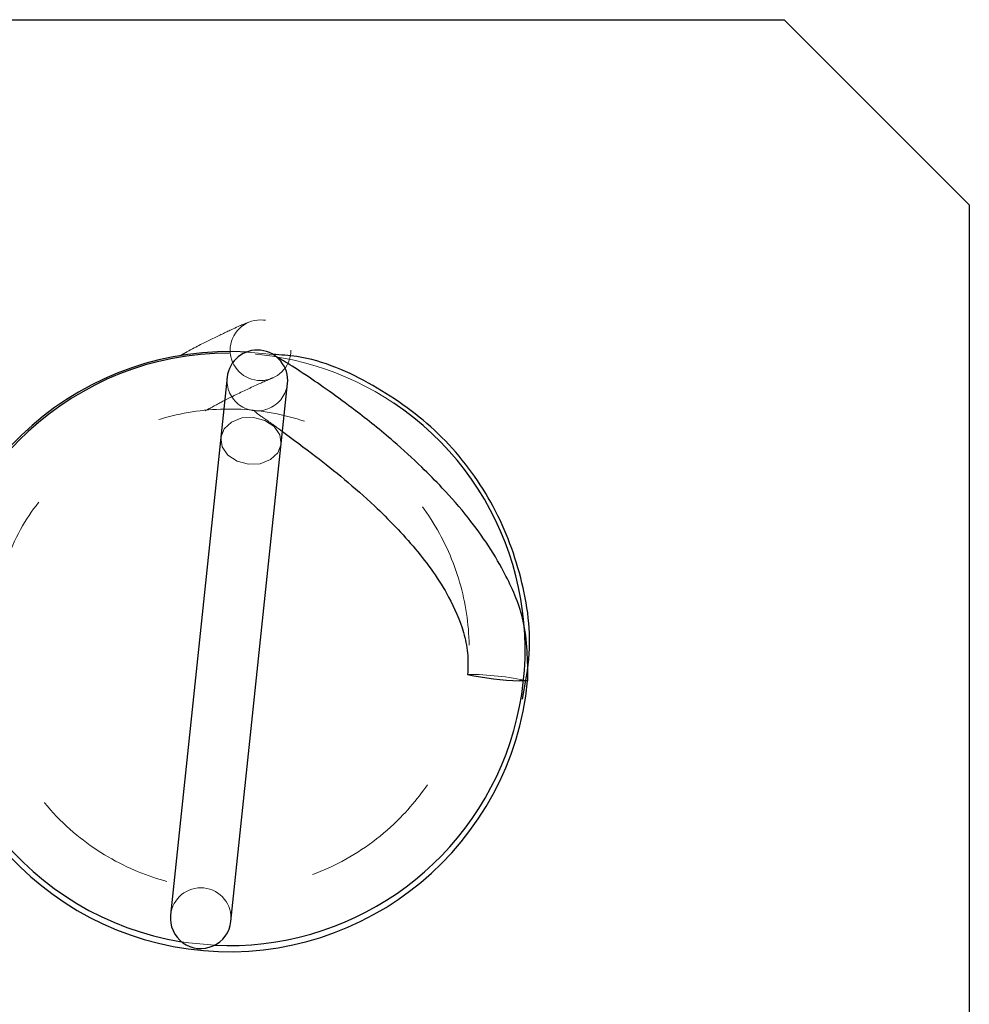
# Model space of a CAD drawing. Header units: inches. Extents: x 220 to 877, y 4 to 174.
# Tile 313 of 656: x 406.417 to 407.059, y 137.721 to 138.386. Entities that reach past the tile are written whole.
import ezdxf

# ---------------------------------------------------------------- set-up
doc = ezdxf.new("R2010")
doc.units = ezdxf.units.IN
doc.header["$LTSCALE"] = 0.5
doc.header["$MEASUREMENT"] = 0
doc.linetypes.add('HIDDEN', pattern=[0.225, 0.15, -0.075])
doc.layers.add('SVD-M-S', color=8, linetype='Continuous')

msp = doc.modelspace()

# ---------------------------------------------------------------- linework, layer by layer
at = {"layer": 'SVD-M-S', "linetype": 'Continuous', "lineweight": 25}
for p, q in [((406.18364, 138.38572), (406.93364, 138.38572)), ((407.05864, 138.26072), (406.93364, 138.38572)), ((407.05864, 138.26072), (407.05864, 136.74072)), ((406.55736, 138.14437), (406.51915, 137.78137)), ((406.55992, 137.77708), (406.59814, 138.14007)), ((406.75909, 137.93934), (406.75477, 137.93955)), ((406.76032, 137.93938), (406.75909, 137.93934)), ((406.76053, 137.93947), (406.76032, 137.93938))]:
    msp.add_line(p, q, dxfattribs=at)
at = {"layer": 'SVD-M-S', "linetype": 'HIDDEN', "lineweight": 18}
for p, q in [((406.58812, 138.15978), (406.57144, 138.16132)), ((406.56022, 138.11414), (406.56719, 138.11687)), ((406.56719, 138.11687), (406.57512, 138.11725)), ((406.57512, 138.11725), (406.5828, 138.11523)), ((406.5828, 138.11523), (406.58905, 138.1111)), ((406.55307, 138.10359), (406.55526, 138.10948)), ((406.55526, 138.10948), (406.56022, 138.11414)), ((406.58905, 138.1111), (406.59293, 138.10551)), ((406.55399, 138.09738), (406.55307, 138.10359)), ((406.59293, 138.10551), (406.59385, 138.0993)), ((406.55787, 138.09179), (406.55399, 138.09738)), ((406.59385, 138.0993), (406.59166, 138.09341)), ((406.56412, 138.08766), (406.55787, 138.09179)), ((406.5867, 138.08875), (406.57972, 138.08602)), ((406.59166, 138.09341), (406.5867, 138.08875)), ((406.57179, 138.08564), (406.56412, 138.08766)), ((406.57972, 138.08602), (406.57179, 138.08564)), ((406.71975, 137.94376), (406.71995, 137.94384)), ((406.52662, 137.7633), (406.53141, 137.76259)), ((406.53141, 137.76259), (406.54885, 137.76096))]:
    msp.add_line(p, q, dxfattribs=at)
msp.add_circle((406.5799, 138.16261), 0.0205, dxfattribs=at)
at = {"layer": 'SVD-M-S', "linetype": 'Continuous', "lineweight": 25}
for centre, radius, start, end in [((406.55874, 137.95917), 0.20255, 86.40345, 354.39397), ((406.57775, 138.14222), 0.0205, 83.98977, 173.98977), ((406.57775, 138.14222), 0.0205, 353.98977, 83.98977), ((406.55864, 137.96072), 0.2, 90, 260.7873), ((406.55864, 137.96072), 0.2, 267.19224, 56.19501), ((406.75912, 138.12356), 0.18406, 257.64925, 268.64579), ((406.53953, 137.77923), 0.0205, 173.98977, 353.98977)]:
    msp.add_arc(centre, radius, start, end, dxfattribs=at)
at = {"layer": 'SVD-M-S', "linetype": 'HIDDEN', "lineweight": 18}
for centre, radius, start, end in [((406.55864, 137.96072), 0.2, 56.19501, 90), ((406.57775, 138.14222), 0.0205, 173.98977, 353.98977), ((406.71852, 137.74012), 0.20372, 78.1005, 89.59912), ((406.53953, 137.77923), 0.0205, 353.98977, 173.98977)]:
    msp.add_arc(centre, radius, start, end, dxfattribs=at)
for points, knots in [([(406.5716, 138.18135), (406.5697, 138.1807), (406.56697, 138.17976), (406.54786, 138.17057), (406.53601, 138.16481), (406.5273, 138.15982), (406.52581, 138.15897)], [0, 0, 0, 0, 0.521828, 0.750817, 0.95738, 1, 1, 1, 1]), ([(406.54253, 138.1217), (406.54667, 138.12394), (406.55892, 138.13058), (406.57436, 138.13791), (406.58849, 138.14425), (406.5883, 138.144), (406.5882, 138.14386)], [0, 0, 0, 0, 0.130366, 0.385832, 0.677053, 1, 1, 1, 1]), ([(406.39805, 137.96745), (406.39778, 137.97111), (406.39724, 137.97845), (406.39694, 137.98451), (406.41219, 138.03683), (406.43718, 138.07067), (406.4713, 138.09992), (406.51175, 138.11804), (406.55564, 138.12491), (406.59975, 138.11967), (406.64088, 138.10286), (406.67595, 138.0756), (406.70245, 138.03998), (406.71829, 137.99889), (406.72262, 137.95594), (406.71593, 137.91465), (406.69976, 137.87749), (406.67342, 137.84328), (406.63208, 137.81227), (406.58213, 137.79743), (406.53365, 137.79876), (406.49289, 137.81026), (406.45338, 137.83436), (406.42006, 137.87151), (406.39711, 137.92118), (406.39725, 137.95832), (406.39732, 137.9776)], [0, 0, 0, 0, 0.040157, 0.08062, 0.120938, 0.161255, 0.20156, 0.241865, 0.282172, 0.322478, 0.362794, 0.403111, 0.443409, 0.483662, 0.522981, 0.560993, 0.597698, 0.633527, 0.678853, 0.738013, 0.772986, 0.811449, 0.853405, 0.898722, 0.947428, 1, 1, 1, 1]), ([(406.57561, 138.12183), (406.57632, 138.1211), (406.57769, 138.11969), (406.58671, 138.11367), (406.59337, 138.10869), (406.59473, 138.10767)], [0, 0, 0, 0, 0.45934, 0.889918, 1, 1, 1, 1])]:
    msp.add_open_spline(points, degree=3, knots=knots, dxfattribs=at)
at = {"layer": 'SVD-M-S', "linetype": 'Continuous', "lineweight": 25}
for points, knots in [([(406.75678, 137.92716), (406.75876, 137.93737), (406.76424, 137.96561), (406.75676, 138.01307), (406.736, 138.06422), (406.70165, 138.10819), (406.65688, 138.14028), (406.61737, 138.15788), (406.5936, 138.15942), (406.58812, 138.15978)], [0, 0, 0, 0, 0.096522, 0.267058, 0.437541, 0.607996, 0.778466, 0.948957, 1, 1, 1, 1]), ([(406.76053, 137.93947), (406.76039, 137.95316), (406.76014, 137.97806), (406.74436, 138.01543), (406.72472, 138.04495), (406.70423, 138.0683), (406.68733, 138.08535), (406.66754, 138.10333), (406.63995, 138.12548), (406.61331, 138.14417), (406.59764, 138.15417), (406.59172, 138.15758), (406.59171, 138.15736), (406.5917, 138.15724)], [0, 0, 0, 0, 0.1110895, 0.2021101, 0.3355754, 0.4142279, 0.4738429, 0.5528695, 0.6592775, 0.8100068, 0.9013043, 0.9500325, 1, 1, 1, 1]), ([(406.59473, 138.10767), (406.602, 138.10235), (406.62013, 138.0891), (406.65316, 138.06226), (406.68455, 138.02981), (406.70552, 138.00114), (406.71635, 137.97629), (406.7203, 137.95825), (406.71994, 137.94863), (406.71975, 137.94376)], [0, 0, 0, 0, 0.171982, 0.428543, 0.609451, 0.778279, 0.885397, 0.942041, 1, 1, 1, 1])]:
    msp.add_open_spline(points, degree=3, knots=knots, dxfattribs=at)

doc.saveas('drawing.dxf')
